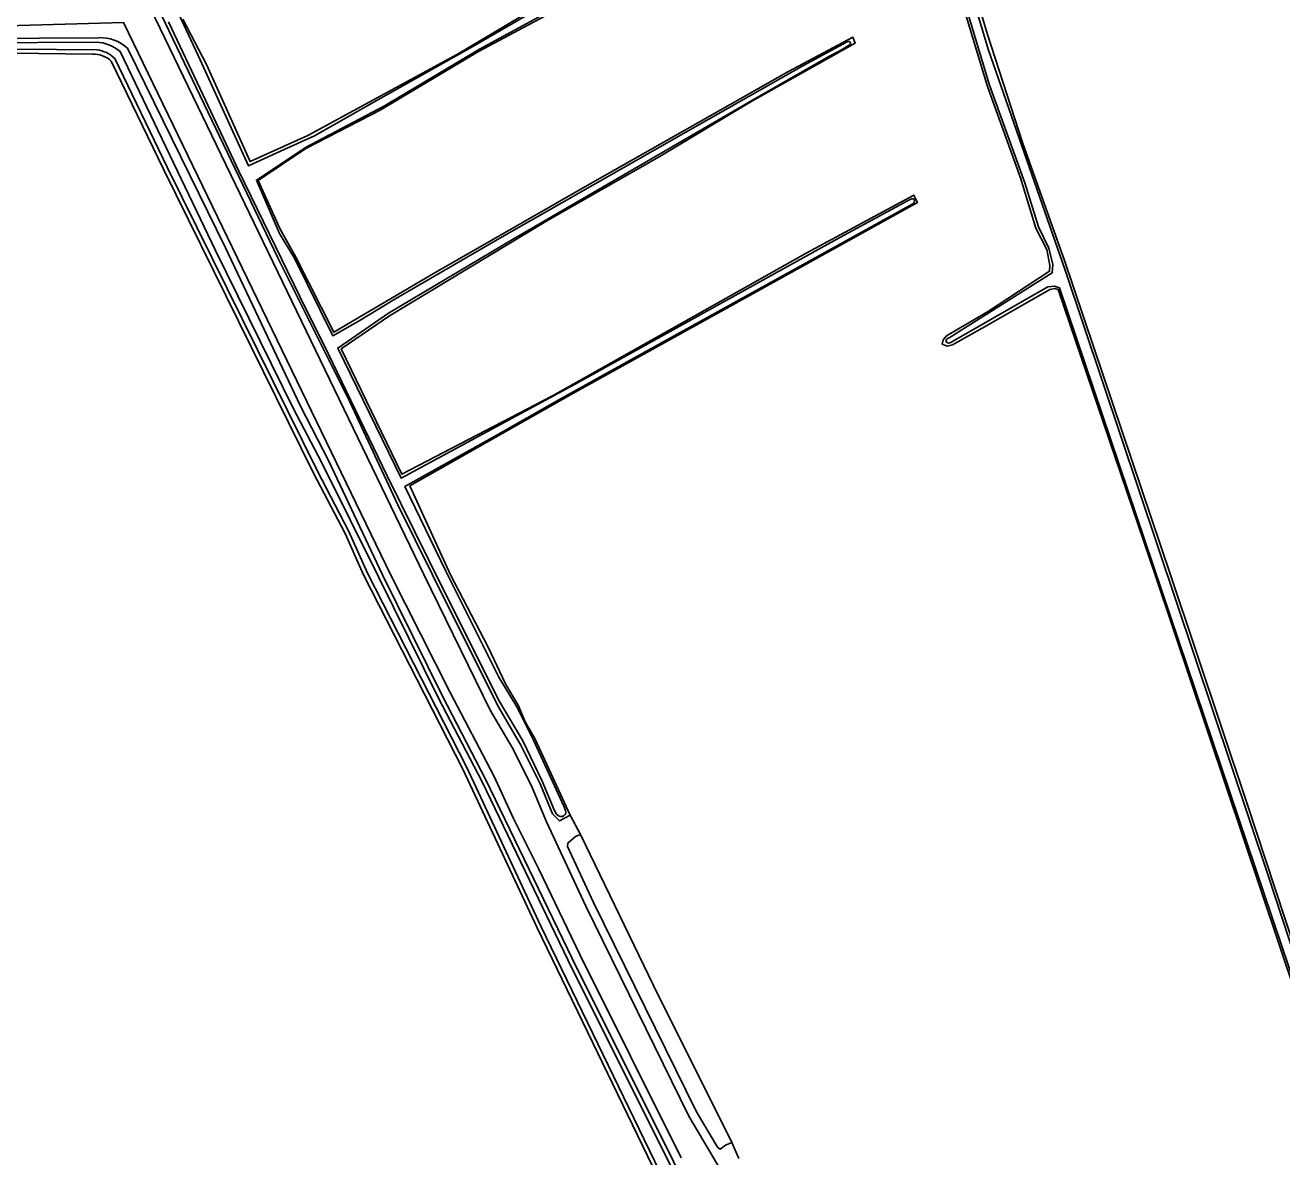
# Model space of a CAD drawing. Extents: x 162722 to 165104, y 384719 to 386284.
# Drawn here: x 163388.3 to 163534.2, y 385432.5 to 385563.8 of the extents above; entities that cross this region are included whole.
import ezdxf

# ---------------------------------------------------------------- set-up
doc = ezdxf.new("R2010")
doc.units = 0
for name, color, linetype in [('IMGEO_Gemengd_bos', 7, 'Continuous'), ('IMGEO_Groenvoorziening', 7, 'Continuous'), ('IMGEO_Loofbos', 7, 'Continuous'), ('IMGEO_Oever', 7, 'Continuous'), ('IMGEO_Voetpad_onverhard', 7, 'Continuous'), ('IMGEO_Waterloop', 7, 'Continuous')]:
    doc.layers.add(name, color=color, linetype=linetype)

msp = doc.modelspace()

# ---------------------------------------------------------------- linework, layer by layer
at = {"layer": 'IMGEO_Gemengd_bos'}
for points in [[(163559.33, 385629.53), (163532.68, 385615.19), (163497.64, 385609.78), (163485.33, 385606.38), (163489.19, 385594.76), (163493.98, 385581.34), (163498.87, 385566.57), (163500, 385562.72), (163504.06, 385550.18), (163508.96, 385536.48), (163521.25, 385500), (163530.11, 385473.56), (163543.36, 385433.29)], [(163542.07, 385432.67), (163519.46, 385500), (163508.21, 385533.1), (163507.83, 385533.23), (163507.25, 385533.1), (163500, 385528.98), (163495.96, 385526.68), (163495.32, 385526.53), (163494.77, 385526.78), (163494.87, 385527.29), (163495.27, 385527.75), (163500, 385530.52), (163507.23, 385535.24), (163507.26, 385535.92), (163506.9, 385537.75), (163505.61, 385540.24), (163503.83, 385546.09), (163500, 385556.66), (163494.25, 385575.72)], [(163466.77, 385574.52), (163440.94, 385560.74), (163429.55, 385553.93), (163420.9, 385549.46), (163415.39, 385545.76), (163417.89, 385540.19), (163419.76, 385536.86), (163424.16, 385528.15), (163435.52, 385534.85), (163453.27, 385545.04), (163476.84, 385558.37), (163484.39, 385562.39), (163484.67, 385561.7), (163472.67, 385554.95), (163461.91, 385548.52), (163449.14, 385541.24), (163430.61, 385530.08), (163425.03, 385526.23), (163432.05, 385511.68), (163449.53, 385520.79), (163478.97, 385537.33), (163491.48, 385544.06), (163491.88, 385543.2), (163451.91, 385521.07), (163432.99, 385510.33), (163437.71, 385500), (163442.06, 385491.63), (163444.12, 385487.31), (163445.56, 385484.88), (163446.38, 385482.96), (163447.52, 385480.95), (163451.58, 385472.12), (163452.78, 385469.9), (163461.25, 385452.38), (163470.34, 385434.16), (163471.15, 385432.31)], [(163406.63, 385564.5), (163409.39, 385559.21), (163414.46, 385547.96), (163421.16, 385550.98), (163438.5, 385560.44), (163446.92, 385565.4)]]:
    msp.add_lwpolyline(points, dxfattribs=at)
at = {"layer": 'IMGEO_Groenvoorziening'}
for points in [[(163471.15, 385432.31), (163470.34, 385434.16), (163469.62, 385433.86), (163469.01, 385433.38), (163468.67, 385433.62), (163466.24, 385437.7), (163454.29, 385462.02), (163451.26, 385468.5), (163451.3, 385468.9), (163452.2, 385469.67), (163452.78, 385469.9), (163451.58, 385472.12), (163450.36, 385471.46), (163449.53, 385472.27), (163448.09, 385475.76), (163445.85, 385480.27), (163443.18, 385484.8), (163435.62, 385500), (163431.57, 385508.15), (163426, 385520.08), (163417.68, 385536.79), (163399.65, 385574.41)], [(163401.79, 385568), (163434.6, 385500.05), (163442.3, 385484.32), (163444.97, 385479.79), (163447.18, 385475.34), (163448.83, 385471.34), (163453.39, 385461.59), (163465.36, 385437.22), (163468.74, 385431.53)], [(163464.46, 385432.38), (163452.7, 385455.95), (163447.96, 385465.88), (163445.01, 385471.73), (163442.71, 385476.68), (163437.66, 385486.37), (163430.79, 385499.98), (163399.77, 385564.09), (163368.63, 385563.21), (163370.33, 385565.26), (163369.62, 385565.24), (163366.16, 385561.18), (163366.35, 385560.92), (163366.97, 385561.54), (163369.34, 385562.16), (163396.88, 385562.33)], [(163400.22, 385561.1), (163411.59, 385537.97), (163420.3, 385519.6), (163423.6, 385513.19), (163429.79, 385500), (163436.77, 385485.92), (163441.81, 385476.23), (163451.8, 385455.51), (163463.56, 385431.94)]]:
    msp.add_lwpolyline(points, dxfattribs=at)
msp.add_arc((163397.06, 385557.67), 4.67, 47.3494, 92.2754, dxfattribs=at)
at = {"layer": 'IMGEO_Loofbos'}
for points in [[(163396.14, 385560.42), (163367.87, 385560.76), (163367.03, 385560.08), (163366.35, 385560.92), (163366.16, 385561.18), (163344.26, 385535.54), (163331.39, 385522.54), (163334.43, 385516.78), (163336.9, 385512.16), (163347.15, 385494.84), (163375.55, 385445.11), (163401.03, 385398.55)], [(163473.98, 385404.9), (163447.74, 385459.06), (163439.15, 385477.46), (163427.6, 385500), (163425.46, 385504.81), (163421.8, 385511.8), (163404.38, 385547.09), (163398.34, 385559.61)]]:
    msp.add_lwpolyline(points, dxfattribs=at)
msp.add_arc((163396.33, 385557.53), 2.89, 45.9496, 93.6491, dxfattribs=at)
at = {"layer": 'IMGEO_Oever'}
for points in [[(163495.46, 385527.48), (163495.55, 385527.53), (163507.52, 385535.05), (163507.58, 385536.03), (163507.14, 385537.93), (163505.92, 385540.4), (163504.35, 385545.48), (163500.25, 385556.84), (163494.83, 385574.84), (163485.44, 385602.35), (163473.13, 385638.77), (163472.9, 385640.74), (163477.1, 385643.13), (163485.95, 385647.61), (163506.61, 385657.77)], [(163507.32, 385656.75), (163475.78, 385641.53), (163474.38, 385640.61), (163473.98, 385640.11), (163473.86, 385639.35), (163478.21, 385626.75), (163493.49, 385581.75), (163497.49, 385569.71), (163500.08, 385561.01), (163509.01, 385535.35), (163532.61, 385465.02), (163542.81, 385434.01)], [(163543.36, 385433.29), (163530.11, 385473.56), (163521.25, 385500), (163508.96, 385536.48), (163504.06, 385550.18), (163500, 385562.72), (163498.87, 385566.57), (163493.98, 385581.34), (163489.19, 385594.76), (163485.33, 385606.38), (163484.54, 385608.75), (163475.7, 385635.4), (163474.14, 385639.44), (163474.24, 385640.09), (163474.7, 385640.53), (163475.94, 385641.3), (163477.21, 385641.94), (163479.45, 385643.07), (163483.89, 385645.3), (163500, 385652.91)], [(163467.23, 385635.99), (163447.88, 385623.39), (163437.24, 385615.86), (163435.44, 385614.59), (163414.31, 385600.78), (163406.33, 385596.27), (163397.61, 385592.49), (163395.76, 385591.11), (163395.14, 385589.27), (163395.75, 385587.37), (163408.64, 385559.77), (163414.26, 385547.46), (163418.4, 385549.35), (163421.92, 385550.95), (163428.99, 385554.95), (163440.58, 385561.45), (163446.46, 385564.87), (163456.79, 385570.31), (163467.98, 385576.01), (163481.52, 385583.75), (163481.62, 385583.8)], [(163481.87, 385583.57), (163481.79, 385583.48), (163475.01, 385579.43), (163441.08, 385561.01), (163430.06, 385554.41), (163420.89, 385549.6), (163415.18, 385545.81), (163417.86, 385539.6), (163419.59, 385536.75), (163424.05, 385527.76), (163427.09, 385529.47), (163431.25, 385531.99), (163443.43, 385539.09), (163464.99, 385551.39), (163478.59, 385559.06), (163483.75, 385561.84), (163483.87, 385561.88)], [(163494.25, 385575.72), (163500, 385556.66), (163503.83, 385546.09), (163505.61, 385540.24), (163506.9, 385537.75), (163507.26, 385535.92), (163507.23, 385535.24), (163500, 385530.52), (163495.27, 385527.75), (163494.87, 385527.29), (163494.77, 385526.78), (163495.32, 385526.53), (163495.96, 385526.68), (163500, 385528.98), (163507.25, 385533.1), (163507.83, 385533.23), (163508.21, 385533.1), (163519.46, 385500), (163542.07, 385432.67)], [(163399.65, 385574.41), (163417.68, 385536.79), (163426, 385520.08), (163431.57, 385508.15), (163435.62, 385500), (163443.18, 385484.8), (163445.85, 385480.27), (163448.09, 385475.76), (163449.53, 385472.27), (163450.36, 385471.46), (163451.58, 385472.12), (163447.52, 385480.95), (163446.38, 385482.96), (163445.56, 385484.88), (163444.12, 385487.31), (163442.06, 385491.63), (163437.71, 385500), (163432.99, 385510.33), (163451.91, 385521.07)], [(163451.91, 385521.07), (163491.88, 385543.2), (163491.48, 385544.06), (163478.97, 385537.33), (163449.53, 385520.79), (163432.05, 385511.68), (163425.03, 385526.23), (163430.61, 385530.08), (163449.14, 385541.24), (163461.91, 385548.52), (163472.67, 385554.95), (163484.67, 385561.7), (163484.39, 385562.39), (163476.84, 385558.37), (163453.27, 385545.04), (163435.52, 385534.85), (163424.16, 385528.15), (163419.76, 385536.86), (163417.89, 385540.19), (163415.39, 385545.76), (163420.9, 385549.46), (163429.55, 385553.93), (163440.94, 385560.74), (163466.77, 385574.52)], [(163446.92, 385565.4), (163438.5, 385560.44), (163421.16, 385550.98), (163414.46, 385547.96), (163409.39, 385559.21), (163406.63, 385564.5)], [(163450.01, 385472.26), (163449.73, 385472.76), (163448.33, 385476.08), (163446.09, 385480.77), (163443.4, 385485.33), (163436.77, 385498.52), (163430.35, 385511.52), (163423.5, 385525.68), (163420.21, 385532.31), (163413.12, 385546.85), (163408.94, 385555.76), (163404.99, 385564.16)], [(163396.88, 385562.33), (163369.34, 385562.16), (163366.97, 385561.54), (163366.35, 385560.92), (163367.03, 385560.08), (163367.87, 385560.76), (163396.14, 385560.42)], [(163366.8, 385561.02), (163366.87, 385561.09), (163367.37, 385561.43), (163368.18, 385561.64), (163369.4, 385561.66), (163396.59, 385561.83)], [(163396.68, 385560.91), (163368.28, 385561.16), (163367.53, 385561.04), (163367.11, 385560.76), (163367.02, 385560.73)], [(163399.36, 385560.73), (163410.43, 385537.65), (163419.48, 385519.27), (163422.75, 385513), (163429.33, 385499.78), (163436.32, 385485.69), (163441.36, 385476.01), (163451.35, 385455.29), (163463.11, 385431.72), (163468.89, 385419.31), (163474.57, 385407.55)], [(163441.81, 385476.23), (163436.77, 385485.92), (163429.79, 385500), (163423.6, 385513.19), (163420.3, 385519.6), (163411.59, 385537.97), (163400.22, 385561.1)], [(163484.11, 385561.66), (163484.07, 385561.55), (163483.15, 385560.98), (163481.67, 385560.19), (163472.92, 385555.19), (163445.09, 385539.05), (163430.52, 385530.39), (163424.62, 385526.32), (163431.97, 385511.24), (163452.09, 385522.09), (163482.53, 385538.94), (163490.73, 385543.4)], [(163398.34, 385559.61), (163404.38, 385547.09), (163421.8, 385511.8), (163425.46, 385504.81), (163427.6, 385500), (163439.15, 385477.46), (163447.74, 385459.06), (163473.98, 385404.9), (163475.96, 385405.84), (163469.35, 385419.53), (163463.56, 385431.94), (163451.8, 385455.51), (163441.81, 385476.23)], [(163473.57, 385406.92), (163473.49, 385407.07), (163473.41, 385407.22), (163448.2, 385459.27), (163439.6, 385477.68), (163428.06, 385500.22), (163425.91, 385505.03), (163422.25, 385512.03), (163404.83, 385547.31), (163398.74, 385559.93)], [(163491.47, 385543.17), (163491.35, 385543.06), (163458.55, 385524.91), (163450.27, 385520.33), (163442.92, 385516.16), (163432.4, 385510.26), (163437.14, 385500.43), (163443.3, 385488.15), (163445.39, 385484.72), (163447.35, 385480.85), (163450.84, 385473.19), (163451.04, 385472.69)], [(163490.73, 385543.4), (163491.11, 385543.6)], [(163491.47, 385543.58), (163491.53, 385543.49)], [(163541.98, 385433.8), (163508.37, 385533.33), (163507.8, 385533.51), (163507.02, 385533.41), (163495.87, 385527.03), (163495.77, 385526.98)], [(163450.87, 385472.08), (163450.68, 385471.98)]]:
    msp.add_lwpolyline(points, dxfattribs=at)
for centre, radius, start, end in [((163397.06, 385557.67), 4.67, 47.3494, 92.2754), ((163396.26, 385556.95), 4.89, 50.6167, 86.1868), ((163396.31, 385557.48), 3.45, 45.1995, 83.9534), ((163483.93, 385561.71), 0.183, 50.6958, 109.3254), ((163483.89, 385561.69), 0.225, 352.8365, 45.6626), ((163396.33, 385557.53), 2.89, 45.9496, 93.6491), ((163491.27, 385543.32), 0.331, 53.226, 119.8376), ((163491.25, 385543.38), 0.302, 317.6295, 20.9538), ((163495.48, 385527.17), 0.268, 133.1809, 191.8772), ((163495.96, 385526.59), 1.02, 119.6041, 130.8035), ((163495.5, 385527.19), 0.289, 195.3073, 271.1462), ((163495.44, 385527.58), 0.682, 274.831, 298.9906), ((163450.56, 385472.65), 0.676, 215.6938, 280.586), ((163450.59, 385472.49), 0.501, 304.1961, 23.7412)]:
    msp.add_arc(centre, radius, start, end, dxfattribs=at)
at = {"layer": 'IMGEO_Voetpad_onverhard'}
msp.add_lwpolyline([(163468.74, 385431.53), (163465.36, 385437.22), (163453.39, 385461.59), (163448.83, 385471.34), (163447.18, 385475.34), (163444.97, 385479.79), (163442.3, 385484.32), (163434.6, 385500.05), (163401.79, 385568), (163398.76, 385573.96), (163397.62, 385576.18), (163391, 385589.21), (163388.98, 385587.3), (163399.77, 385566.09), (163370.33, 385565.26), (163368.63, 385563.21), (163399.77, 385564.09), (163430.79, 385499.98), (163437.66, 385486.37), (163442.71, 385476.68), (163445.01, 385471.73), (163447.96, 385465.88), (163452.7, 385455.95), (163464.46, 385432.38)], dxfattribs=at)
at = {"layer": 'IMGEO_Waterloop'}
for points in [[(163506.61, 385657.77), (163485.95, 385647.61), (163477.1, 385643.13), (163472.9, 385640.74), (163473.13, 385638.77), (163485.44, 385602.35), (163494.83, 385574.84), (163500.25, 385556.84), (163504.35, 385545.48), (163505.92, 385540.4), (163507.14, 385537.93), (163507.58, 385536.03), (163507.52, 385535.05), (163495.55, 385527.53), (163495.46, 385527.48)], [(163542.81, 385434.01), (163532.61, 385465.02), (163509.01, 385535.35), (163500.08, 385561.01), (163497.49, 385569.71), (163493.49, 385581.75), (163478.21, 385626.75), (163473.86, 385639.35), (163473.98, 385640.11), (163474.38, 385640.61), (163475.78, 385641.53), (163507.32, 385656.75)], [(163481.62, 385583.8), (163481.52, 385583.75), (163467.98, 385576.01), (163456.79, 385570.31), (163446.46, 385564.87), (163440.58, 385561.45), (163428.99, 385554.95), (163421.92, 385550.95), (163418.4, 385549.35), (163414.26, 385547.46), (163408.64, 385559.77), (163395.75, 385587.37), (163395.14, 385589.27), (163395.76, 385591.11), (163397.61, 385592.49), (163406.33, 385596.27), (163414.31, 385600.78), (163435.44, 385614.59), (163437.24, 385615.86), (163447.88, 385623.39), (163467.23, 385635.99)], [(163483.87, 385561.88), (163483.75, 385561.84), (163478.59, 385559.06), (163464.99, 385551.39), (163443.43, 385539.09), (163431.25, 385531.99), (163427.09, 385529.47), (163424.05, 385527.76), (163419.59, 385536.75), (163417.86, 385539.6), (163415.18, 385545.81), (163420.89, 385549.6), (163430.06, 385554.41), (163441.08, 385561.01), (163475.01, 385579.43), (163481.79, 385583.48), (163481.87, 385583.57)], [(163404.99, 385564.16), (163408.94, 385555.76), (163413.12, 385546.85), (163420.21, 385532.31), (163423.5, 385525.68), (163430.35, 385511.52), (163436.77, 385498.52), (163443.4, 385485.33), (163446.09, 385480.77), (163448.33, 385476.08), (163449.73, 385472.76), (163450.01, 385472.26)], [(163396.59, 385561.83), (163369.4, 385561.66), (163368.18, 385561.64), (163367.37, 385561.43), (163366.87, 385561.09), (163366.8, 385561.02)], [(163367.02, 385560.73), (163367.11, 385560.76), (163367.53, 385561.04), (163368.28, 385561.16), (163396.68, 385560.91)], [(163474.57, 385407.55), (163468.89, 385419.31), (163463.11, 385431.72), (163451.35, 385455.29), (163441.36, 385476.01), (163436.32, 385485.69), (163429.33, 385499.78), (163422.75, 385513), (163419.48, 385519.27), (163410.43, 385537.65), (163399.36, 385560.73)], [(163491.11, 385543.6), (163490.73, 385543.4), (163482.53, 385538.94), (163452.09, 385522.09), (163431.97, 385511.24), (163424.62, 385526.32), (163430.52, 385530.39), (163445.09, 385539.05), (163472.92, 385555.19), (163481.67, 385560.19), (163483.15, 385560.98), (163484.07, 385561.55), (163484.11, 385561.66)], [(163398.74, 385559.93), (163404.83, 385547.31), (163422.25, 385512.03), (163425.91, 385505.03), (163428.06, 385500.22), (163439.6, 385477.68), (163448.2, 385459.27), (163473.41, 385407.22), (163473.49, 385407.07), (163473.57, 385406.92)], [(163491.35, 385543.06), (163491.47, 385543.17)], [(163491.53, 385543.49), (163491.47, 385543.58)], [(163451.04, 385472.69), (163450.84, 385473.19), (163447.35, 385480.85), (163445.39, 385484.72), (163443.3, 385488.15), (163437.14, 385500.43), (163432.4, 385510.26), (163442.92, 385516.16), (163450.27, 385520.33), (163458.55, 385524.91), (163491.35, 385543.06)], [(163495.77, 385526.98), (163495.87, 385527.03), (163507.02, 385533.41), (163507.8, 385533.51), (163508.37, 385533.33), (163541.98, 385433.8)], [(163450.68, 385471.98), (163450.87, 385472.08)]]:
    msp.add_lwpolyline(points, dxfattribs=at)
msp.add_lwpolyline([(163470.34, 385434.16), (163461.25, 385452.38), (163452.78, 385469.9), (163452.2, 385469.67), (163451.3, 385468.9), (163451.26, 385468.5), (163454.29, 385462.02), (163466.24, 385437.7), (163468.67, 385433.62), (163469.01, 385433.38), (163469.62, 385433.86)], close=True, dxfattribs=at)
for centre, radius, start, end in [((163396.26, 385556.95), 4.89, 50.6167, 86.1868), ((163396.31, 385557.48), 3.45, 45.1995, 83.9534), ((163483.93, 385561.71), 0.183, 50.6958, 109.3254), ((163483.89, 385561.69), 0.225, 352.8365, 45.6626), ((163491.27, 385543.32), 0.331, 53.226, 119.8376), ((163491.25, 385543.38), 0.302, 317.6295, 20.9538), ((163495.48, 385527.17), 0.268, 133.1809, 191.8772), ((163495.96, 385526.59), 1.02, 119.6041, 130.8035), ((163495.5, 385527.19), 0.289, 195.3073, 271.1462), ((163495.44, 385527.58), 0.682, 274.831, 298.9906), ((163450.56, 385472.65), 0.676, 215.6938, 280.586), ((163450.59, 385472.49), 0.501, 304.1961, 23.7412)]:
    msp.add_arc(centre, radius, start, end, dxfattribs=at)

doc.saveas('drawing.dxf')
